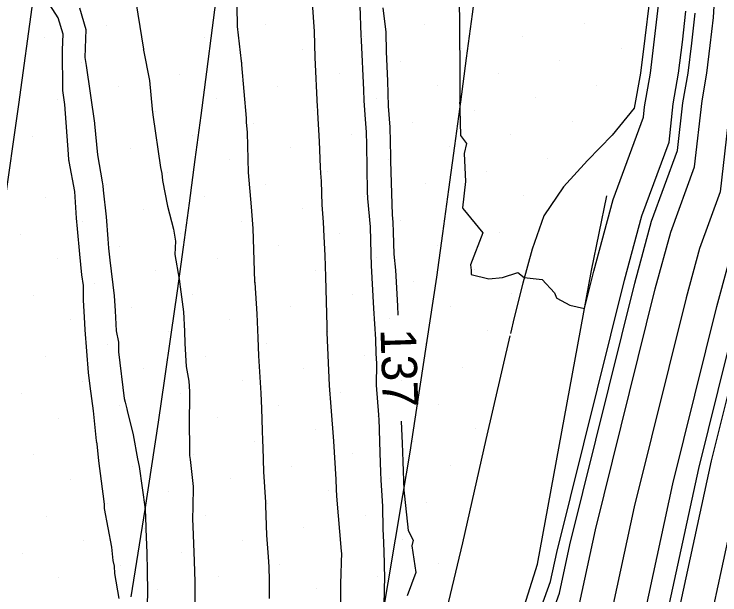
# Model space of a CAD drawing. Extents: x 2354170 to 2357230, y 866100 to 868290.
# Drawn here: x 2355317.68 to 2355357.59, y 866617.53 to 866650.36 of the extents above; entities that cross this region are included whole.
import ezdxf

# ---------------------------------------------------------------- set-up
doc = ezdxf.new("R2010")
doc.units = 0
for name, color, linetype in [('Default', 7, 'Continuous'), ('DTM Contours Minor', 7, 'Continuous'), ('Exist DTM Breakline', 7, 'Continuous'), ('Exist DTM Scan Elevation Point', 7, 'Continuous'), ('Exist Roads EOP', 7, 'Continuous'), ('PH Exist DTM Breakline', 7, 'Continuous')]:
    doc.layers.add(name, color=color, linetype=linetype)

msp = doc.modelspace()

# ---------------------------------------------------------------- linework, layer by layer
at = {"layer": 'Default'}
for points in [[(2355340.097, 866569.762), (2355345.058, 866584.849), (2355347.967, 866599.319), (2355349.018, 866602.883), (2355352.47, 866612.436), (2355354.936, 866623.811), (2355357.42, 866633.827), (2355358.064, 866636.185), (2355359.058, 866638.898), (2355359.828, 866645.787), (2355360.04, 866647.011), (2355360.193, 866648.247), (2355360.331, 866649.485), (2355360.403, 866650.748), (2355362.395, 866657.273), (2355362.993, 866660.49), (2355363.757, 866668.285), (2355366.448, 866676.48), (2355367.185, 866680.007), (2355367.686, 866682.296), (2355369.976, 866687.74), (2355370.53, 866689.525), (2355370.598, 866689.784)], [(2355351.14, 866602.581), (2355351.335, 866603.24), (2355353.954, 866610.488), (2355357.124, 866625.11), (2355359.162, 866633.326), (2355359.69, 866635.261), (2355360.505, 866637.487), (2355361.452, 866645.955), (2355361.635, 866647.009), (2355361.766, 866648.072), (2355361.885, 866649.138), (2355361.947, 866650.225), (2355363.662, 866655.842), (2355364.574, 866660.743), (2355365.246, 866667.607), (2355368.997, 866679.028), (2355369.202, 866680.007), (2355369.341, 866680.642), (2355369.976, 866682.152), (2355371.895, 866688.337), (2355372.131, 866689.234)], [(2355347.664, 866575.561), (2355348.122, 866576.954), (2355353.108, 866601.753), (2355353.652, 866603.597), (2355355.438, 866608.54), (2355359.311, 866626.408), (2355360.903, 866632.826), (2355361.316, 866634.338), (2355361.953, 866636.076), (2355363.076, 866646.123), (2355363.229, 866647.006), (2355363.339, 866647.897), (2355363.439, 866648.791), (2355363.491, 866649.702), (2355364.928, 866654.411), (2355366.154, 866660.996), (2355366.735, 866666.929), (2355370.526, 866678.473), (2355371.024, 866679.942), (2355373.261, 866687.149), (2355373.665, 866688.685)], [(2355349.503, 866616.333), (2355350.561, 866621.215), (2355353.937, 866634.827), (2355354.811, 866638.032), (2355356.163, 866641.72), (2355356.58, 866645.452), (2355356.851, 866647.017), (2355357.046, 866648.596), (2355357.222, 866650.18), (2355357.315, 866651.793)], [(2355324.469, 866651.663), (2355324.986, 866648.385), (2355324.997, 866648.316), (2355325.328, 866646.613), (2355325.489, 866644.993), (2355325.522, 866644.664), (2355325.957, 866641.686), (2355326.026, 866641.343), (2355326.069, 866640.96), (2355326.356, 866639.51), (2355326.695, 866638.2), (2355326.796, 866637.527), (2355326.772, 866636.78), (2355327.008, 866635.373), (2355327.101, 866634.669), (2355327.261, 866633.532), (2355327.303, 866632.438), (2355327.339, 866631.749), (2355327.413, 866630.433), (2355327.551, 866629.606), (2355327.594, 866629.034), (2355327.598, 866628.609), (2355327.581, 866627.431), (2355327.586, 866625.68), (2355327.6, 866625.412), (2355327.623, 866625.184), (2355327.802, 866623.664), (2355327.786, 866622.489), (2355327.762, 866621.852), (2355327.803, 866620.925), (2355327.868, 866619.438), (2355327.897, 866618.271), (2355327.896, 866616.535)], [(2355323.619, 866617.32), (2355323.363, 866618.746), (2355323.351, 866619.15), (2355323.278, 866619.477), (2355323.203, 866620.226), (2355322.789, 866622.409), (2355322.779, 866622.641), (2355322.762, 866622.816), (2355322.473, 866625.109), (2355322.366, 866626.075), (2355322.351, 866626.162), (2355322.33, 866626.246), (2355322.16, 866627.927), (2355321.986, 866629.325), (2355321.886, 866630.105), (2355321.689, 866632.518), (2355321.659, 866633.237), (2355321.591, 866634.191), (2355321.591, 866635.027), (2355321.515, 866635.632), (2355321.398, 866636.792), (2355321.258, 866638.218), (2355321.211, 866638.83), (2355321.101, 866640.34), (2355320.781, 866642.028), (2355320.772, 866642.118), (2355320.747, 866642.445), (2355320.552, 866645.261), (2355320.437, 866646.038), (2355320.415, 866648.35), (2355320.447, 866649.227), (2355320.167, 866650.162), (2355319.525, 866651.157)], [(2355334.533, 866651), (2355334.643, 866649.388), (2355334.682, 866647.903), (2355334.816, 866645.118), (2355334.826, 866644.939), (2355334.834, 866644.805), (2355334.936, 866643.157), (2355334.989, 866641.705), (2355334.996, 866641.366), (2355335.032, 866640.914), (2355335.086, 866639.58), (2355335.162, 866638.593), (2355335.198, 866637.799), (2355335.25, 866636.713), (2355335.285, 866635.514), (2355335.354, 866632.73), (2355335.359, 866632.467), (2355335.361, 866632.42), (2355335.365, 866632.355), (2355335.502, 866629.375), (2355335.584, 866628.155), (2355335.731, 866626.226), (2355335.864, 866624.048), (2355335.887, 866623.507), (2355335.917, 866623.105), (2355336.179, 866619.994), (2355336.181, 866619.959), (2355336.182, 866619.932), (2355336.132, 866618.144), (2355336.142, 866616.962)], [(2355358.859, 866651.27), (2355358.776, 866649.832), (2355358.619, 866648.421), (2355358.445, 866647.014), (2355358.204, 866645.619), (2355357.611, 866640.309), (2355356.438, 866637.109), (2355355.678, 866634.327), (2355352.748, 866622.513), (2355350.986, 866614.384), (2355346.701, 866602.525), (2355345.396, 866598.101), (2355343.525, 866588.797), (2355336.313, 866566.863)], [(2355342.827, 866651.237), (2355342.87, 866650.203), (2355342.866, 866648.484), (2355342.865, 866648.38), (2355342.878, 866648.243), (2355342.878, 866647.517), (2355342.876, 866645.44), (2355342.872, 866645.372), (2355342.879, 866645.171), (2355342.877, 866644.975), (2355342.915, 866643.507), (2355343.251, 866643.053), (2355343.133, 866642.492), (2355343.2, 866640.898), (2355343.032, 866639.413), (2355343.057, 866639.399), (2355343.054, 866639.367), (2355344.176, 866637.999), (2355343.487, 866636.194), (2355343.522, 866635.886), (2355343.53, 866635.636), (2355344.517, 866635.401), (2355345.29, 866635.477), (2355346.155, 866635.754), (2355346.526, 866635.471), (2355347.536, 866635.35), (2355348.241, 866634.597), (2355348.347, 866634.331), (2355348.371, 866634.301), (2355349.104, 866633.912), (2355349.93, 866633.716), (2355350.453, 866635.828), (2355351.559, 866639.88), (2355353.268, 866644.542), (2355353.332, 866645.116), (2355353.662, 866647.022), (2355353.899, 866648.945), (2355354.114, 866650.874)], [(2355330.272, 866650.821), (2355330.283, 866649.665), (2355330.525, 866647.694), (2355330.526, 866647.671), (2355330.527, 866647.655), (2355330.542, 866647.498), (2355330.803, 866644.475), (2355330.797, 866644.263), (2355330.863, 866643.674), (2355330.914, 866641.403), (2355331.083, 866639.475), (2355331.172, 866638.235), (2355331.279, 866635.242), (2355331.281, 866635.197), (2355331.282, 866635.165), (2355331.402, 866633.417), (2355331.456, 866632.052), (2355331.497, 866631.04), (2355331.63, 866628.94), (2355331.663, 866628.058), (2355331.709, 866626.829), (2355331.717, 866626.265), (2355331.742, 866625.868), (2355331.789, 866624.476), (2355331.89, 866622.772), (2355331.893, 866622.693), (2355331.897, 866622.583), (2355331.944, 866620.9), (2355332.044, 866619.673), (2355332.073, 866619.122), (2355332.092, 866618.346), (2355332.103, 866617.324)], [(2355338.524, 866650.723), (2355338.695, 866649.335), (2355338.722, 866648.228), (2355338.787, 866646.59), (2355338.831, 866645.158), (2355338.916, 866643.968), (2355338.961, 866642.322), (2355338.965, 866642.174), (2355338.968, 866642.07), (2355338.99, 866641.45), (2355339.064, 866639.009), (2355339.102, 866638.594), (2355339.12, 866638.032), (2355339.143, 866636.798), (2355339.245, 866635.892), (2355339.361, 866633.864), (2355339.37, 866633.344)], [(2355342.066, 866601.811), (2355348.019, 866618.281), (2355348.373, 866619.916), (2355352.195, 866635.327), (2355353.185, 866638.956), (2355354.716, 866643.131), (2355354.956, 866645.284), (2355355.256, 866647.019), (2355355.473, 866648.771), (2355355.668, 866650.527)], [(2355339.563, 866627.348), (2355339.619, 866626.091), (2355339.635, 866625.591), (2355339.651, 866625.062), (2355339.717, 866623.446), (2355339.747, 866623.115), (2355339.954, 866621.169), (2355340.244, 866620.624), (2355340.163, 866620.296), (2355340.397, 866618.793), (2355339.902, 866617.48)]]:
    msp.add_lwpolyline(points, dxfattribs=at)
at = {"layer": 'DTM Contours Minor'}
for points in [[(2355321.372, 866650.714), (2355321.738, 866649.49), (2355321.681, 866647.919), (2355321.755, 866647.463), (2355322.215, 866644.196), (2355322.219, 866644.158), (2355322.391, 866642.407), (2355322.65, 866640.876), (2355322.69, 866640.664), (2355322.709, 866640.411), (2355322.885, 866638.899), (2355322.97, 866637.667), (2355323.023, 866637.123), (2355323.09, 866636.457), (2355323.333, 866634.429), (2355323.393, 866633.59), (2355323.44, 866632.455), (2355323.57, 866631.822), (2355323.577, 866631.269), (2355323.904, 866628.625), (2355323.965, 866628.424), (2355324.052, 866628.055), (2355324.064, 866627.949), (2355324.412, 866626.582), (2355324.65, 866625.222), (2355324.755, 866624.786), (2355325.083, 866622.371), (2355325.083, 866622.358), (2355325.12, 866621.401), (2355325.117, 866621.313), (2355325.119, 866621.256), (2355325.191, 866619.893), (2355325.201, 866618.905), (2355325.228, 866617.683), (2355325.198, 866616.988)], [(2355337.22, 866650.839), (2355337.286, 866649.178), (2355337.295, 866648.866), (2355337.429, 866646.086), (2355337.463, 866645.476), (2355337.512, 866644.663), (2355337.581, 866643.696), (2355337.6, 866642.975), (2355337.646, 866640.334), (2355337.658, 866639.939), (2355337.805, 866638.33), (2355337.853, 866636.812), (2355337.871, 866636.144), (2355338.008, 866633.713), (2355338.118, 866631.986), (2355338.141, 866631.182), (2355338.161, 866630.614), (2355338.159, 866629.381), (2355338.286, 866627.709), (2355338.289, 866627.605), (2355338.294, 866627.493), (2355338.354, 866625.55), (2355338.387, 866624.469), (2355338.407, 866624.02), (2355338.45, 866623.427), (2355338.506, 866622.541), (2355338.527, 866621.246), (2355338.56, 866620.514), (2355338.604, 866619.336), (2355338.622, 866618.337), (2355338.613, 866618.02), (2355338.577, 866616.717)], [(2355346.776, 866612.825), (2355348.513, 866617.632), (2355349.102, 866620.349), (2355352.776, 866635.161), (2355353.727, 866638.648), (2355355.198, 866642.661), (2355355.498, 866645.34), (2355355.788, 866647.018), (2355355.997, 866648.712), (2355356.186, 866650.411)], [(2355342.619, 866571.695), (2355346.079, 866582.218), (2355349.681, 866600.13), (2355350.562, 866603.121), (2355353.46, 866611.137), (2355356.395, 866624.677), (2355358.581, 866633.493), (2355359.148, 866635.569), (2355360.023, 866637.958), (2355360.175, 866639.316)]]:
    msp.add_lwpolyline(points, dxfattribs=at)
at = {"layer": 'Exist DTM Breakline'}
for points in [[(2355338.412, 866615.745), (2355338.83, 866618.21), (2355339.248, 866620.675), (2355339.665, 866623.139), (2355340.079, 866625.605), (2355340.456, 866628.076), (2355340.834, 866630.548), (2355341.211, 866633.019), (2355341.584, 866635.491), (2355341.922, 866637.968), (2355342.26, 866640.445), (2355342.598, 866642.922), (2355342.935, 866645.399), (2355343.262, 866647.878), (2355343.59, 866650.356), (2355343.917, 866652.835)], [(2355324.3, 866617.417), (2355324.69, 866619.886), (2355325.08, 866622.356), (2355325.471, 866624.825), (2355325.845, 866627.297), (2355326.202, 866629.771), (2355326.559, 866632.245), (2355326.917, 866634.72), (2355327.261, 866637.196), (2355327.592, 866639.674), (2355327.922, 866642.152), (2355328.253, 866644.63), (2355328.576, 866647.109), (2355328.893, 866649.589), (2355329.21, 866652.069)]]:
    msp.add_lwpolyline(points, dxfattribs=at)
at = {"layer": 'Exist DTM Scan Elevation Point'}
for p, q in [((2355322.873, 866649.721), (2355322.873, 866649.721)), ((2355331.887, 866649.753), (2355331.887, 866649.753)), ((2355340.901, 866649.784), (2355340.901, 866649.784)), ((2355349.915, 866649.816), (2355349.915, 866649.816)), ((2355319.409, 866649.015), (2355319.409, 866649.015)), ((2355328.422, 866649.047), (2355328.422, 866649.047)), ((2355337.436, 866649.079), (2355337.436, 866649.079)), ((2355346.45, 866649.111), (2355346.45, 866649.111)), ((2355324.958, 866648.342), (2355324.958, 866648.342)), ((2355333.972, 866648.373), (2355333.972, 866648.373)), ((2355342.986, 866648.405), (2355342.986, 866648.405)), ((2355351.999, 866648.437), (2355351.999, 866648.437)), ((2355348.535, 866647.731), (2355348.535, 866647.731)), ((2355321.494, 866647.636), (2355321.494, 866647.636)), ((2355330.507, 866647.668), (2355330.507, 866647.668)), ((2355339.521, 866647.699), (2355339.521, 866647.699)), ((2355327.043, 866646.962), (2355327.043, 866646.962)), ((2355336.057, 866646.994), (2355336.057, 866646.994)), ((2355345.071, 866647.026), (2355345.071, 866647.026)), ((2355323.579, 866646.257), (2355323.579, 866646.257)), ((2355332.592, 866646.288), (2355332.592, 866646.288)), ((2355341.606, 866646.32), (2355341.606, 866646.32)), ((2355350.62, 866646.352), (2355350.62, 866646.352)), ((2355320.114, 866645.551), (2355320.114, 866645.551)), ((2355329.128, 866645.583), (2355329.128, 866645.583)), ((2355338.142, 866645.614), (2355338.142, 866645.614)), ((2355347.156, 866645.646), (2355347.156, 866645.646)), ((2355343.691, 866644.941), (2355343.691, 866644.941)), ((2355325.664, 866644.877), (2355325.664, 866644.877)), ((2355334.677, 866644.909), (2355334.677, 866644.909)), ((2355322.199, 866644.172), (2355322.199, 866644.172)), ((2355331.213, 866644.203), (2355331.213, 866644.203)), ((2355340.227, 866644.235), (2355340.227, 866644.235)), ((2355349.241, 866644.267), (2355349.241, 866644.267)), ((2355318.735, 866643.466), (2355318.735, 866643.466)), ((2355327.749, 866643.498), (2355327.749, 866643.498)), ((2355336.762, 866643.529), (2355336.762, 866643.529)), ((2355345.776, 866643.561), (2355345.776, 866643.561)), ((2355324.284, 866642.792), (2355324.284, 866642.792)), ((2355333.298, 866642.824), (2355333.298, 866642.824)), ((2355342.312, 866642.856), (2355342.312, 866642.856)), ((2355338.847, 866642.15), (2355338.847, 866642.15)), ((2355347.861, 866642.182), (2355347.861, 866642.182)), ((2355320.82, 866642.087), (2355320.82, 866642.087)), ((2355329.834, 866642.118), (2355329.834, 866642.118)), ((2355326.369, 866641.413), (2355326.369, 866641.413)), ((2355335.383, 866641.444), (2355335.383, 866641.444)), ((2355344.397, 866641.476), (2355344.397, 866641.476)), ((2355322.905, 866640.707), (2355322.905, 866640.707)), ((2355331.919, 866640.739), (2355331.919, 866640.739)), ((2355340.932, 866640.771), (2355340.932, 866640.771)), ((2355319.44, 866640.002), (2355319.44, 866640.002)), ((2355328.454, 866640.033), (2355328.454, 866640.033)), ((2355337.468, 866640.065), (2355337.468, 866640.065)), ((2355346.482, 866640.097), (2355346.482, 866640.097)), ((2355324.99, 866639.328), (2355324.99, 866639.328)), ((2355334.004, 866639.359), (2355334.004, 866639.359)), ((2355343.017, 866639.391), (2355343.017, 866639.391)), ((2355321.525, 866638.622), (2355321.525, 866638.622)), ((2355330.539, 866638.654), (2355330.539, 866638.654)), ((2355339.553, 866638.686), (2355339.553, 866638.686)), ((2355318.061, 866637.917), (2355318.061, 866637.917)), ((2355327.075, 866637.948), (2355327.075, 866637.948)), ((2355336.089, 866637.98), (2355336.089, 866637.98)), ((2355345.102, 866638.012), (2355345.102, 866638.012)), ((2355323.61, 866637.243), (2355323.61, 866637.243)), ((2355332.624, 866637.274), (2355332.624, 866637.274)), ((2355341.638, 866637.306), (2355341.638, 866637.306)), ((2355320.146, 866636.537), (2355320.146, 866636.537)), ((2355329.16, 866636.569), (2355329.16, 866636.569)), ((2355338.173, 866636.601), (2355338.173, 866636.601)), ((2355325.695, 866635.863), (2355325.695, 866635.863)), ((2355334.709, 866635.895), (2355334.709, 866635.895)), ((2355343.723, 866635.927), (2355343.723, 866635.927)), ((2355322.231, 866635.158), (2355322.231, 866635.158)), ((2355331.245, 866635.19), (2355331.245, 866635.19)), ((2355340.258, 866635.221), (2355340.258, 866635.221)), ((2355345.808, 866634.547), (2355345.808, 866634.547)), ((2355318.766, 866634.452), (2355318.766, 866634.452)), ((2355327.78, 866634.484), (2355327.78, 866634.484)), ((2355336.794, 866634.516), (2355336.794, 866634.516)), ((2355324.316, 866633.778), (2355324.316, 866633.778)), ((2355333.33, 866633.81), (2355333.33, 866633.81)), ((2355342.343, 866633.842), (2355342.343, 866633.842)), ((2355320.851, 866633.073), (2355320.851, 866633.073)), ((2355329.865, 866633.105), (2355329.865, 866633.105)), ((2355338.879, 866633.136), (2355338.879, 866633.136)), ((2355326.401, 866632.399), (2355326.401, 866632.399)), ((2355335.415, 866632.431), (2355335.415, 866632.431)), ((2355344.428, 866632.462), (2355344.428, 866632.462)), ((2355340.964, 866631.757), (2355340.964, 866631.757)), ((2355322.936, 866631.693), (2355322.936, 866631.693)), ((2355331.95, 866631.725), (2355331.95, 866631.725)), ((2355319.472, 866630.988), (2355319.472, 866630.988)), ((2355328.486, 866631.02), (2355328.486, 866631.02)), ((2355337.5, 866631.051), (2355337.5, 866631.051)), ((2355325.021, 866630.314), (2355325.021, 866630.314)), ((2355334.035, 866630.346), (2355334.035, 866630.346)), ((2355343.049, 866630.377), (2355343.049, 866630.377)), ((2355321.557, 866629.608), (2355321.557, 866629.608)), ((2355330.571, 866629.64), (2355330.571, 866629.64)), ((2355339.585, 866629.672), (2355339.585, 866629.672)), ((2355336.12, 866628.966), (2355336.12, 866628.966)), ((2355318.093, 866628.903), (2355318.093, 866628.903)), ((2355327.106, 866628.935), (2355327.106, 866628.935)), ((2355323.642, 866628.229), (2355323.642, 866628.229)), ((2355332.656, 866628.261), (2355332.656, 866628.261)), ((2355341.67, 866628.292), (2355341.67, 866628.292)), ((2355320.178, 866627.523), (2355320.178, 866627.523)), ((2355329.191, 866627.555), (2355329.191, 866627.555)), ((2355338.205, 866627.587), (2355338.205, 866627.587)), ((2355325.727, 866626.85), (2355325.727, 866626.85)), ((2355334.741, 866626.881), (2355334.741, 866626.881)), ((2355343.755, 866626.913), (2355343.755, 866626.913)), ((2355331.276, 866626.176), (2355331.276, 866626.176)), ((2355340.29, 866626.207), (2355340.29, 866626.207)), ((2355322.263, 866626.144), (2355322.263, 866626.144)), ((2355318.798, 866625.438), (2355318.798, 866625.438)), ((2355327.812, 866625.47), (2355327.812, 866625.47)), ((2355336.826, 866625.502), (2355336.826, 866625.502)), ((2355324.348, 866624.765), (2355324.348, 866624.765)), ((2355333.361, 866624.796), (2355333.361, 866624.796)), ((2355342.375, 866624.828), (2355342.375, 866624.828)), ((2355320.883, 866624.059), (2355320.883, 866624.059)), ((2355329.897, 866624.091), (2355329.897, 866624.091)), ((2355338.911, 866624.122), (2355338.911, 866624.122)), ((2355326.432, 866623.385), (2355326.432, 866623.385)), ((2355335.446, 866623.417), (2355335.446, 866623.417)), ((2355322.968, 866622.68), (2355322.968, 866622.68)), ((2355331.982, 866622.711), (2355331.982, 866622.711)), ((2355340.996, 866622.743), (2355340.996, 866622.743)), ((2355319.504, 866621.974), (2355319.504, 866621.974)), ((2355328.517, 866622.006), (2355328.517, 866622.006)), ((2355337.531, 866622.037), (2355337.531, 866622.037)), ((2355325.053, 866621.3), (2355325.053, 866621.3)), ((2355334.067, 866621.332), (2355334.067, 866621.332)), ((2355321.589, 866620.595), (2355321.589, 866620.595)), ((2355330.602, 866620.626), (2355330.602, 866620.626)), ((2355339.616, 866620.658), (2355339.616, 866620.658)), ((2355318.124, 866619.889), (2355318.124, 866619.889)), ((2355327.138, 866619.921), (2355327.138, 866619.921)), ((2355336.152, 866619.952), (2355336.152, 866619.952)), ((2355323.674, 866619.215), (2355323.674, 866619.215)), ((2355332.687, 866619.247), (2355332.687, 866619.247)), ((2355341.701, 866619.279), (2355341.701, 866619.279)), ((2355338.237, 866618.573), (2355338.237, 866618.573)), ((2355320.209, 866618.51), (2355320.209, 866618.51)), ((2355329.223, 866618.541), (2355329.223, 866618.541)), ((2355325.759, 866617.836), (2355325.759, 866617.836)), ((2355334.772, 866617.867), (2355334.772, 866617.867))]:
    msp.add_line(p, q, dxfattribs=at)
at = {"layer": 'Exist Roads EOP'}
for points in [[(2355353.81, 866652.98), (2355353.581, 866650.993), (2355353.345, 866649.007), (2355353.092, 866647.023), (2355352.742, 866645.055), (2355351.502, 866643.512), (2355350.106, 866642.08), (2355348.753, 866640.607), (2355347.632, 866638.961), (2355346.967, 866637.077), (2355346.438, 866635.148), (2355345.956, 866633.207), (2355345.742, 866632.312)], [(2355317.104, 866639.306), (2355317.935, 866645.248), (2355318.758, 866651.191)], [(2355345.708, 866632.169), (2355344.358, 866626.322), (2355343.025, 866620.472), (2355341.647, 866614.633), (2355340.213, 866608.807), (2355338.873, 866602.958), (2355337.674, 866597.08), (2355336.53, 866591.19), (2355335.393, 866585.298), (2355334.219, 866579.414), (2355332.98, 866573.544)]]:
    msp.add_lwpolyline(points, dxfattribs=at)
at = {"layer": 'PH Exist DTM Breakline'}
msp.add_lwpolyline([(2355320.904, 866509.662), (2355326.425, 866530.88), (2355331.098, 866549.004), (2355335.647, 866566.352), (2355341.78, 866601.767), (2355347.271, 866619.262), (2355350.325, 866635.865), (2355351.195, 866640.087)], dxfattribs=at)

# ---------------------------------------------------------------- texts
at = {"layer": 'Default'}
msp.add_text('137', height=2, rotation=271.8386, dxfattribs=at).set_placement((2355338.394, 866632.557))

doc.saveas('drawing.dxf')
